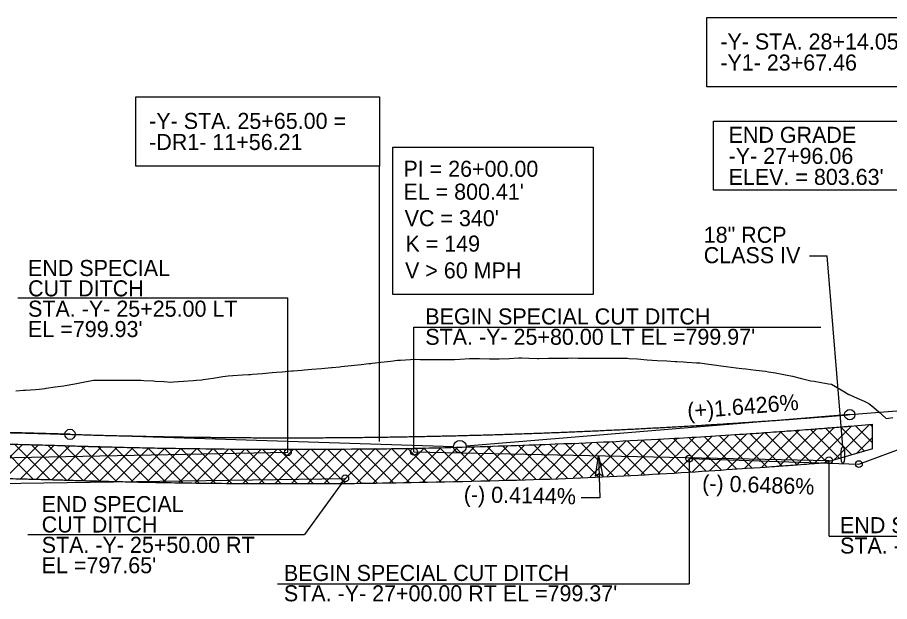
# Model space of a CAD drawing. Extents: x 579185 to 595036, y -53221 to -44640.
# Drawn here: x 580733.3 to 581113.6, y -46936 to -46681.3 of the extents above; entities that cross this region are included whole.
import ezdxf

# ---------------------------------------------------------------- set-up
doc = ezdxf.new("R2010")
doc.units = 0
for name, color, linetype in [('Exist Vertical Profile Ground Line', 7, 'Continuous'), ('Prop Grid Mask', 7, 'Continuous'), ('Prop Hatching', 7, 'Continuous'), ('Prop PFL Cross Pipe CELL', 7, 'Continuous'), ('Prop Terminator CELL', 7, 'Continuous'), ('Prop Vertical Profile Curve Label', 7, 'Continuous'), ('Prop Vertical Profile Ditch Grade Left', 7, 'Continuous'), ('Prop Vertical Profile Ditch Grade Left Label', 7, 'Continuous'), ('Prop Vertical Profile Ditch Grade Right', 7, 'Continuous'), ('Prop Vertical Profile Ditch Grade Right Label', 7, 'Continuous'), ('Prop Vertical Profile Grade', 7, 'Continuous'), ('Prop Vertical Profile Grade Label', 7, 'Continuous'), ('Prop VPI Ditch Grade Right Label', 7, 'Continuous'), ('Prop VPI Label', 7, 'Continuous')]:
    doc.layers.add(name, color=color, linetype=linetype)

msp = doc.modelspace()

# ---------------------------------------------------------------- linework, layer by layer
at = {"layer": 'Exist Vertical Profile Ground Line'}
for points in [[(580767.47, -46839.45), (580771.28, -46839.46), (580775.58, -46839.48), (580779.88, -46839.5), (580782.47, -46839.51), (580784.19, -46839.52), (580787.22, -46839.54), (580788.49, -46839.61), (580792.79, -46839.83), (580793.42, -46839.87), (580797.09, -46840.1), (580800.23, -46840.3), (580801.4, -46840.21), (580805.7, -46839.92), (580810, -46839.62), (580811.41, -46839.53), (580813.78, -46839.28), (580814.33, -46839.22), (580818.61, -46838.58), (580822.91, -46837.95), (580825.24, -46837.6), (580827.22, -46837.48), (580831.52, -46837.21), (580834.02, -46837.06), (580834.57, -46837.01), (580835.01, -46836.98), (580835.82, -46836.9), (580840.13, -46836.53), (580844.43, -46836.16), (580846.31, -46835.99), (580848.73, -46835.81), (580853.04, -46835.48), (580853.56, -46835.44), (580857.34, -46835.07), (580858.56, -46834.94), (580861.64, -46834.7), (580865.95, -46834.36), (580870.25, -46834.02), (580870.62, -46833.99), (580873.87, -46833.65), (580874.55, -46833.58), (580878.86, -46833.11), (580883.16, -46832.65), (580886.54, -46832.28), (580887.46, -46832.17), (580888.04, -46832.11), (580889.37, -46831.94), (580891.77, -46831.66), (580896.07, -46831.15), (580899.07, -46830.79), (580900.37, -46830.73), (580904.68, -46830.51), (580906.89, -46830.4), (580908.98, -46830.41), (580910.7, -46830.42), (580913.28, -46830.44), (580917.59, -46830.47), (580920.95, -46830.5), (580921.89, -46830.47), (580923, -46830.44), (580923.87, -46830.45), (580926.19, -46830.31), (580930.5, -46830.08), (580934.8, -46830.11), (580939.1, -46830.14), (580942.63, -46830.16), (580943.41, -46830.14), (580947.71, -46829.98), (580952.01, -46829.82), (580953.05, -46829.78), (580956.31, -46829.89), (580960.03, -46830.01), (580960.62, -46829.99), (580964.92, -46829.83), (580969.22, -46829.86), (580971.38, -46829.87), (580973.53, -46829.84), (580975.04, -46829.82), (580977.83, -46829.89), (580978.18, -46829.9), (580982.13, -46829.86), (580985.58, -46829.83), (580986.44, -46829.83), (580990.74, -46829.86), (580995.04, -46829.89), (580997.87, -46829.91), (580998.69, -46829.94), (580999.35, -46829.96), (581000.05, -46829.97), (581003.65, -46830.24), (581007.95, -46830.58), (581010.09, -46830.74), (581012.26, -46830.86), (581016.56, -46831.11), (581020.18, -46831.31), (581020.86, -46831.36), (581023.79, -46831.56), (581025.17, -46831.63), (581029.47, -46831.88), (581030.89, -46831.96), (581033.77, -46832.32)], [(581033.77, -46832.32), (581036.93, -46832.73), (581038.08, -46832.9), (581040.07, -46833.21), (581042.38, -46833.5), (581046.68, -46834.07), (581049.27, -46834.41), (581050.99, -46834.6), (581055.29, -46835.08), (581059.59, -46835.63), (581060.82, -46835.79), (581063.9, -46836.34), (581064.51, -46836.45), (581066.01, -46836.75), (581068.2, -46837.16), (581071.32, -46837.76), (581074.66, -46838.59), (581076.42, -46839.02), (581077.57, -46839.31), (581079.23, -46839.73), (581080.7, -46839.98), (581083.82, -46840.51), (581086.95, -46841.04), (581088.31, -46841.27), (581090.07, -46842.31), (581093.2, -46844.16), (581095.91, -46845.74), (581096.32, -46845.93), (581099.45, -46847.32), (581102.57, -46848.71), (581104.54, -46849.59), (581105.84, -46850.62), (581108.82, -46853.21), (581112.2, -46856.15), (581113.17, -46856.05), (581115.07, -46855.7)], [(580732.55, -46844.17), (580735.95, -46843.92), (580736.85, -46843.85), (580741.15, -46843.52), (580742.78, -46843.39), (580745.46, -46843.05), (580745.78, -46843.01), (580749.76, -46842.45), (580753.52, -46841.92), (580754.06, -46841.82), (580758.37, -46841.03), (580762.67, -46840.24), (580766.47, -46839.55), (580766.98, -46839.47), (580767.47, -46839.45)]]:
    msp.add_lwpolyline(points, dxfattribs=at)
at = {"layer": 'Prop Grid Mask'}
for points in [[(581033.97, -46681.32), (581140.29, -46681.32), (581140.29, -46711.51), (581033.97, -46711.51)], [(580784.92, -46715.96), (580891.24, -46715.96), (580891.24, -46746.15), (580784.92, -46746.15)], [(581036.87, -46726.5), (581122.27, -46726.5), (581122.27, -46756.69), (581036.87, -46756.69)], [(580897.07, -46737.95), (580984.43, -46737.95), (580984.43, -46802.12), (580897.07, -46802.12)]]:
    msp.add_lwpolyline(points, close=True, dxfattribs=at)
at = {"layer": 'Prop Hatching'}
for p, q in [((581080.81, -46875.81), (581097.16, -46859.47)), ((581089.44, -46874.26), (581104.86, -46858.84)), ((581096.64, -46859.51), (581096.65, -46859.51)), ((581096.65, -46859.51), (581106.24, -46858.72)), ((581098.7, -46859.34), (581106.24, -46866.88)), ((581105.23, -46858.81), (581106.24, -46859.81)), ((581106.24, -46869.4), (581106.24, -46858.72)), ((581027.73, -46879.4), (581043.74, -46863.39)), ((581035.25, -46878.95), (581051.31, -46862.89)), ((581042.79, -46878.48), (581058.9, -46862.37)), ((581046.02, -46863.24), (581060.11, -46877.32)), ((581050.36, -46877.99), (581066.51, -46861.83)), ((581052.66, -46862.8), (581066.71, -46876.86)), ((581057.94, -46877.47), (581074.14, -46861.27)), ((581059.27, -46862.35), (581073.3, -46876.38)), ((581065.54, -46876.94), (581081.79, -46860.69)), ((581065.88, -46861.88), (581079.88, -46875.88)), ((581072.47, -46861.4), (581086.25, -46875.18)), ((581073.17, -46876.39), (581089.46, -46860.09)), ((581079.04, -46860.9), (581091.74, -46873.6)), ((581085.61, -46860.4), (581097.22, -46872.01)), ((581092.16, -46859.87), (581102.71, -46870.42)), ((580724.79, -46867.27), (580740.15, -46882.64)), ((580953.57, -46882.85), (580969.15, -46867.26)), ((580960.9, -46882.59), (580976.53, -46866.96)), ((580968.25, -46882.31), (580983.92, -46866.64)), ((580972.15, -46867.14), (580986.55, -46881.54)), ((580975.62, -46882.01), (580991.33, -46866.31)), ((580978.94, -46866.86), (580993.3, -46881.23)), ((580983, -46881.7), (580998.75, -46865.95)), ((580985.71, -46866.56), (581000.05, -46880.9)), ((580990.41, -46881.36), (581006.2, -46865.57)), ((580992.47, -46866.25), (581006.78, -46880.56)), ((580997.83, -46881.01), (581013.67, -46865.17)), ((580999.21, -46865.93), (581013.49, -46880.21)), ((581005.28, -46880.64), (581021.16, -46864.76)), ((581005.94, -46865.58), (581020.2, -46879.84)), ((581012.66, -46865.23), (581026.88, -46879.45)), ((581012.74, -46880.25), (581028.67, -46864.32)), ((581019.36, -46864.86), (581033.56, -46879.05)), ((581020.22, -46879.83), (581036.19, -46863.86)), ((581026.05, -46864.48), (581040.21, -46878.64)), ((581032.72, -46864.08), (581046.86, -46878.22)), ((581039.38, -46863.67), (581053.49, -46877.78)), ((581099.38, -46871.38), (581106.24, -46864.53)), ((580720.87, -46882.2), (580735.56, -46867.52)), ((580727.8, -46882.34), (580742.45, -46867.69)), ((580732.02, -46867.43), (580747.43, -46882.84)), ((580734.71, -46882.5), (580749.33, -46867.89)), ((580739.27, -46867.61), (580754.72, -46883.06)), ((580741.61, -46882.68), (580756.19, -46868.1)), ((580746.53, -46867.8), (580762.01, -46883.28)), ((580748.49, -46882.87), (580763.05, -46868.31)), ((580753.83, -46868.02), (580769.29, -46883.49)), ((580755.35, -46883.08), (580769.93, -46868.5)), ((580761.12, -46868.25), (580776.55, -46883.68)), ((580762.21, -46883.29), (580776.82, -46868.68)), ((580768.4, -46868.46), (580783.79, -46883.85)), ((580769.09, -46883.48), (580783.73, -46868.84)), ((580775.66, -46868.65), (580791.01, -46884)), ((580775.98, -46883.66), (580790.65, -46868.99)), ((580782.89, -46883.83), (580797.59, -46869.12)), ((580782.91, -46868.82), (580798.22, -46884.14)), ((580789.81, -46883.98), (580804.55, -46869.24)), ((580790.14, -46868.98), (580805.41, -46884.25)), ((580796.75, -46884.11), (580811.52, -46869.34)), ((580797.34, -46869.12), (580812.58, -46884.35)), ((580803.7, -46884.23), (580818.5, -46869.42)), ((580804.54, -46869.24), (580819.73, -46884.44)), ((580810.67, -46884.33), (580825.51, -46869.49)), ((580811.71, -46869.34), (580826.87, -46884.5)), ((580817.65, -46884.41), (580832.53, -46869.54)), ((580818.87, -46869.43), (580833.99, -46884.55)), ((580824.66, -46884.48), (580839.56, -46869.58)), ((580826.01, -46869.49), (580841.09, -46884.58)), ((580831.67, -46884.54), (580846.61, -46869.6)), ((580833.13, -46869.55), (580848.18, -46884.6)), ((580838.71, -46884.57), (580853.68, -46869.6)), ((580840.23, -46869.58), (580855.25, -46884.6)), ((580845.76, -46884.59), (580860.77, -46869.58)), ((580847.32, -46869.6), (580862.3, -46884.58)), ((580852.83, -46884.6), (580867.87, -46869.55)), ((580854.39, -46869.6), (580869.34, -46884.54)), ((580859.91, -46884.59), (580874.99, -46869.5)), ((580861.45, -46869.58), (580876.36, -46884.49)), ((580867.01, -46884.56), (580882.13, -46869.44)), ((580868.49, -46869.55), (580883.36, -46884.42)), ((580874.13, -46884.51), (580889.28, -46869.35)), ((580875.51, -46869.5), (580890.35, -46884.34)), ((580881.26, -46884.45), (580896.45, -46869.25)), ((580882.51, -46869.43), (580897.32, -46884.24)), ((580888.41, -46884.37), (580903.64, -46869.13)), ((580889.5, -46869.35), (580904.28, -46884.13)), ((580895.58, -46884.27), (580910.85, -46869)), ((580896.47, -46869.25), (580911.22, -46883.99)), ((580902.77, -46884.15), (580918.07, -46868.85)), ((580903.43, -46869.14), (580918.14, -46883.85)), ((580909.97, -46884.02), (580925.32, -46868.67)), ((580910.37, -46869.01), (580925.05, -46883.69)), ((580917.19, -46883.87), (580932.58, -46868.49)), ((580917.3, -46868.86), (580931.94, -46883.51)), ((580924.21, -46868.7), (580938.82, -46883.32)), ((580924.43, -46883.7), (580939.86, -46868.28)), ((580931.1, -46868.53), (580945.68, -46883.11)), ((580931.69, -46883.51), (580947.15, -46868.05)), ((580937.98, -46868.33), (580952.53, -46882.88)), ((580938.97, -46883.31), (580954.47, -46867.81)), ((580944.85, -46868.13), (580959.36, -46882.64)), ((580946.26, -46883.09), (580961.8, -46867.55)), ((580951.69, -46867.9), (580966.18, -46882.39)), ((580958.53, -46867.67), (580972.98, -46882.12)), ((580965.34, -46867.41), (580979.77, -46881.84)), ((581106.24, -46869.4), (581085.26, -46875.47))]:
    msp.add_line(p, q, dxfattribs=at)
for points in [[(580756.08, -46868.09), (580758.2, -46868.16), (580760.31, -46868.22), (580763.46, -46868.32), (580764.51, -46868.35), (580766.59, -46868.41), (580767.63, -46868.44), (580770.75, -46868.52), (580772.83, -46868.58), (580778.96, -46868.73), (580783, -46868.83), (580795.12, -46869.09), (580803.21, -46869.23), (580827.46, -46869.55), (580843.63, -46869.63), (580892.14, -46869.49), (580924.48, -46868.87), (580973.19, -46867.15), (580989.58, -46866.43), (581017.92, -46864.96), (581029.87, -46864.27), (581050.16, -46862.98), (581058.49, -46862.41), (581070.39, -46861.55), (581073.95, -46861.29), (581080.02, -46860.83), (581082.53, -46860.64), (581086.3, -46860.34), (581087.55, -46860.24), (581090.65, -46860), (581092.48, -46859.85), (581095.09, -46859.64), (581095.87, -46859.57), (581096.64, -46859.51)], [(580755.63, -46883.09), (580757.37, -46883.14), (580759.12, -46883.19), (580761.38, -46883.26), (580761.89, -46883.28), (580762.92, -46883.31), (580763.45, -46883.33), (580764.5, -46883.36), (580765.02, -46883.37), (580766.59, -46883.41), (580767.63, -46883.44), (580770.14, -46883.51), (580771.63, -46883.55), (580774.59, -46883.63), (580776.08, -46883.67), (580780.53, -46883.77), (580783.5, -46883.84), (580792.41, -46884.03), (580798.35, -46884.14), (580816.16, -46884.42), (580828.04, -46884.53), (580863.68, -46884.67), (580887.44, -46884.47), (580958.7, -46883.04), (581006.19, -46880.97), (581059.09, -46877.4), (581064.59, -46877.01), (581074.25, -46876.31), (581078.41, -46876), (581083.47, -46875.61), (581084.36, -46875.54), (581085.26, -46875.47)], [(580626.24, -46881.97), (580632.55, -46881.88), (580638.87, -46881.81), (580668.09, -46881.58), (580691, -46881.69), (580719.22, -46882.16), (580724.54, -46882.27), (580732.41, -46882.44), (580734.96, -46882.51), (580738.72, -46882.6), (580739.93, -46882.63), (580742.38, -46882.7), (580743.63, -46882.73), (580745.53, -46882.78), (580746.18, -46882.8), (580747.17, -46882.83), (580747.53, -46882.84), (580748.23, -46882.86), (580748.58, -46882.87), (580749.64, -46882.91), (580750.35, -46882.93), (580752.46, -46882.99), (580753.87, -46883.03), (580755.4, -46883.08), (580755.52, -46883.08), (580755.63, -46883.09)]]:
    msp.add_open_spline(points, degree=3, dxfattribs=at)
msp.add_spline([(580626.24, -46866.97), (580627.31, -46866.95), (580635.89, -46866.84), (580644.48, -46866.76), (580653.06, -46866.71), (580661.65, -46866.68), (580670.23, -46866.68), (580678.82, -46866.7), (580687.4, -46866.75), (580695.98, -46866.83), (580704.57, -46866.93), (580713.15, -46867.06), (580721.74, -46867.21), (580730.32, -46867.39), (580738.91, -46867.6), (580747.49, -46867.83), (580756.09, -46868.09)], degree=3, dxfattribs=at)
at = {"layer": 'Prop PFL Cross Pipe CELL'}
msp.add_ellipse((581093.24, -46872.1), major_axis=(0, 3.75), ratio=0.2, dxfattribs=at)
at = {"layer": 'Prop Terminator CELL'}
msp.add_lwpolyline([(580985.41, -46881.41), (580986.69, -46872.37), (580988.56, -46881.36), (580986.93, -46880.26)], close=True, dxfattribs=at)
at = {"layer": 'Prop Vertical Profile Curve Label'}
msp.add_line((580891.24, -46866.2), (580891.24, -46746.15), dxfattribs=at)
for centre in [(581096.24, -46854.53), (580756.24, -46863.1), (580756.24, -46863.1), (580756.24, -46863.1), (580756.24, -46863.1), (580756.24, -46863.1)]:
    msp.add_circle(centre, 2.25, dxfattribs=at)
at = {"layer": 'Prop Vertical Profile Ditch Grade Left'}
for p, q in [((580476.24, -46878.35), (580851.24, -46870.9)), ((580906.24, -46870.7), (581087.24, -46874.45)), ((580986.69, -46872.37), (580987.25, -46890.85)), ((580987.25, -46890.85), (580979.09, -46890.85))]:
    msp.add_line(p, q, dxfattribs=at)
at = {"layer": 'Prop Vertical Profile Ditch Grade Left Label'}
for p, q in [((580733.47, -46803.61), (580851.24, -46803.61)), ((580851.24, -46870.9), (580851.24, -46803.61)), ((580906.24, -46816.31), (581083.71, -46816.31)), ((580906.24, -46870.7), (580906.24, -46816.31)), ((581087.24, -46907.48), (581087.24, -46874.45)), ((581087.24, -46907.48), (581265.99, -46907.48))]:
    msp.add_line(p, q, dxfattribs=at)
for centre in [(580851.24, -46870.9), (580906.24, -46870.7), (581087.24, -46874.45)]:
    msp.add_circle(centre, 1.5, dxfattribs=at)
at = {"layer": 'Prop Vertical Profile Ditch Grade Right'}
for p, q in [((581026.24, -46873.7), (581100.24, -46876.1)), ((580376.24, -46889.8), (580876.24, -46882.3))]:
    msp.add_line(p, q, dxfattribs=at)
at = {"layer": 'Prop Vertical Profile Ditch Grade Right Label'}
for p, q in [((581078.65, -46785.23), (581086.46, -46785.23)), ((581093.24, -46868.35), (581086.46, -46785.23)), ((581100.24, -46876.1), (581122.22, -46868.04)), ((581026.24, -46873.7), (581026.19, -46928.23)), ((580876.24, -46882.3), (580858.44, -46906.73)), ((580737.91, -46906.73), (580858.44, -46906.73)), ((580846.72, -46928.23), (581026.19, -46928.23))]:
    msp.add_line(p, q, dxfattribs=at)
at = {"layer": 'Prop Vertical Profile Grade'}
msp.add_line((581096.24, -46854.53), (581122.27, -46852.39), dxfattribs=at)
for points in [[(580756.24, -46863.1), (580763.04, -46863.3), (580769.84, -46863.5), (580776.64, -46863.67), (580783.44, -46863.83), (580790.24, -46863.98), (580797.04, -46864.11), (580803.84, -46864.23), (580810.64, -46864.33), (580817.44, -46864.41), (580824.24, -46864.48), (580831.04, -46864.53), (580837.84, -46864.57), (580844.64, -46864.59), (580851.44, -46864.6), (580858.24, -46864.59), (580865.04, -46864.57), (580871.84, -46864.53), (580878.64, -46864.47), (580885.44, -46864.4), (580892.24, -46864.31), (580899.04, -46864.21), (580905.84, -46864.09), (580912.64, -46863.96), (580919.44, -46863.81), (580926.24, -46863.65), (580933.04, -46863.47), (580939.84, -46863.28), (580946.64, -46863.07), (580953.44, -46862.84), (580960.24, -46862.6), (580967.04, -46862.34), (580973.84, -46862.07), (580980.64, -46861.78), (580987.44, -46861.48), (580994.24, -46861.16), (581001.04, -46860.83), (581007.84, -46860.48), (581014.64, -46860.11), (581021.44, -46859.73), (581028.24, -46859.34), (581035.04, -46858.93), (581041.84, -46858.5), (581048.64, -46858.06), (581055.44, -46857.6), (581062.24, -46857.13), (581069.04, -46856.64), (581075.84, -46856.13), (581082.64, -46855.61), (581089.44, -46855.08), (581096.24, -46854.53)], [(580326.24, -46882.21), (580334.84, -46881.19), (580343.44, -46880.19), (580352.04, -46879.22), (580360.64, -46878.27), (580369.24, -46877.35), (580377.84, -46876.46), (580386.44, -46875.59), (580395.04, -46874.75), (580403.64, -46873.93), (580412.24, -46873.15), (580420.84, -46872.38), (580429.44, -46871.65), (580438.04, -46870.94), (580446.64, -46870.25), (580455.24, -46869.6), (580463.84, -46868.97), (580472.44, -46868.36), (580481.04, -46867.78), (580489.64, -46867.23), (580498.24, -46866.7), (580506.84, -46866.2), (580515.44, -46865.73), (580524.04, -46865.28), (580532.64, -46864.86), (580541.24, -46864.46), (580549.84, -46864.09), (580558.44, -46863.75), (580567.04, -46863.43), (580575.64, -46863.14), (580584.24, -46862.88), (580592.84, -46862.64), (580601.44, -46862.43), (580610.04, -46862.24), (580618.64, -46862.08), (580627.24, -46861.95), (580635.84, -46861.84), (580644.44, -46861.76), (580653.04, -46861.71), (580661.64, -46861.68), (580670.24, -46861.68), (580678.84, -46861.7), (580687.44, -46861.75), (580696.04, -46861.83), (580704.64, -46861.93), (580713.24, -46862.06), (580721.84, -46862.21), (580730.44, -46862.39), (580739.04, -46862.6), (580747.64, -46862.84), (580756.24, -46863.1)]]:
    msp.add_spline(points, degree=3, dxfattribs=at)
at = {"layer": 'Prop VPI Ditch Grade Right Label'}
for centre in [(581026.24, -46873.7), (581100.24, -46876.1), (580876.24, -46882.3)]:
    msp.add_circle(centre, 1.5, dxfattribs=at)
at = {"layer": 'Prop VPI Label'}
for p, q in [((581096.24, -46854.53), (580928.98, -46868.26)), ((580756.24, -46863.1), (580543.99, -46856.36)), ((580756.24, -46863.1), (580923.49, -46868.4))]:
    msp.add_line(p, q, dxfattribs=at)
msp.add_circle((580926.24, -46868.49), 2.75, dxfattribs=at)

# ---------------------------------------------------------------- texts
at = {"layer": 'Prop Vertical Profile Curve Label'}
for s, p in [("VC = 340'", (580902.17, -46772.36)), ('K = 149', (580902.51, -46783.44)), ('V > 60 MPH', (580902.34, -46795.1))]:
    msp.add_text(s, height=7, dxfattribs=at).set_placement(p)
at = {"layer": 'Prop Vertical Profile Ditch Grade Left'}
msp.add_text('(-) 0.4144%', height=7, rotation=358.8131, dxfattribs=at).set_placement((580927.89, -46892.66))
at = {"layer": 'Prop Vertical Profile Ditch Grade Left Label'}
for s, p in [('END SPECIAL ', (580737.95, -46794.08)), ('CUT DITCH', (580737.95, -46802.95)), ('STA. -Y- 25+25.00 LT ', (580737.95, -46811.82)), ('BEGIN SPECIAL CUT DITCH', (580911.17, -46815.19)), ("EL =799.93'", (580737.95, -46820.7)), ("STA. -Y- 25+80.00 LT EL =799.97'", (580911.17, -46824.07)), ('END SPECIAL CUT DITCH', (581092.02, -46906.21)), ("STA. -Y- 27+61.00 LT EL =799.22'", (581092.02, -46915.09))]:
    msp.add_text(s, height=7, dxfattribs=at).set_placement(p)
at = {"layer": 'Prop Vertical Profile Ditch Grade Right'}
msp.add_text('(-) 0.6486%', height=7, rotation=358.1424, dxfattribs=at).set_placement((581031.82, -46887.8))
for s, p in [('END SPECIAL ', (580743.9, -46897.04)), ('CUT DITCH', (580743.9, -46905.92)), ('STA. -Y- 25+50.00 RT ', (580743.9, -46914.79)), ("EL =797.65'", (580743.9, -46923.67))]:
    msp.add_text(s, height=7, dxfattribs=at).set_placement(p)
at = {"layer": 'Prop Vertical Profile Ditch Grade Right Label'}
for s, p in [('18" RCP', (581032.59, -46779.6)), ('CLASS IV', (581032.59, -46788.48)), ('BEGIN SPECIAL CUT DITCH', (580849.5, -46927.05)), ("STA. -Y- 27+00.00 RT EL =799.37'", (580849.5, -46935.92))]:
    msp.add_text(s, height=7, dxfattribs=at).set_placement(p)
at = {"layer": 'Prop Vertical Profile Grade Label'}
msp.add_text('(+)1.6426%', height=7, rotation=4.6952, dxfattribs=at).set_placement((581025.69, -46856.41))
at = {"layer": 'Prop VPI Label'}
for s, p in [('-Y- STA. 28+14.05 =', (581039.81, -46695.31)), ('-Y1- 23+67.46', (581039.81, -46704.48)), ('-Y- STA. 25+65.00 =', (580790.76, -46729.94)), ('END GRADE', (581043.42, -46736.01)), ('-DR1- 11+56.21', (580790.76, -46739.12)), ('-Y- 27+96.06', (581043.42, -46745.19)), ('PI = 26+00.00', (580901.63, -46750.8)), ("ELEV. = 803.63'", (581043.42, -46754.36)), ("EL = 800.41'", (580901.63, -46760.8))]:
    msp.add_text(s, height=7, dxfattribs=at).set_placement(p)

doc.saveas('drawing.dxf')
